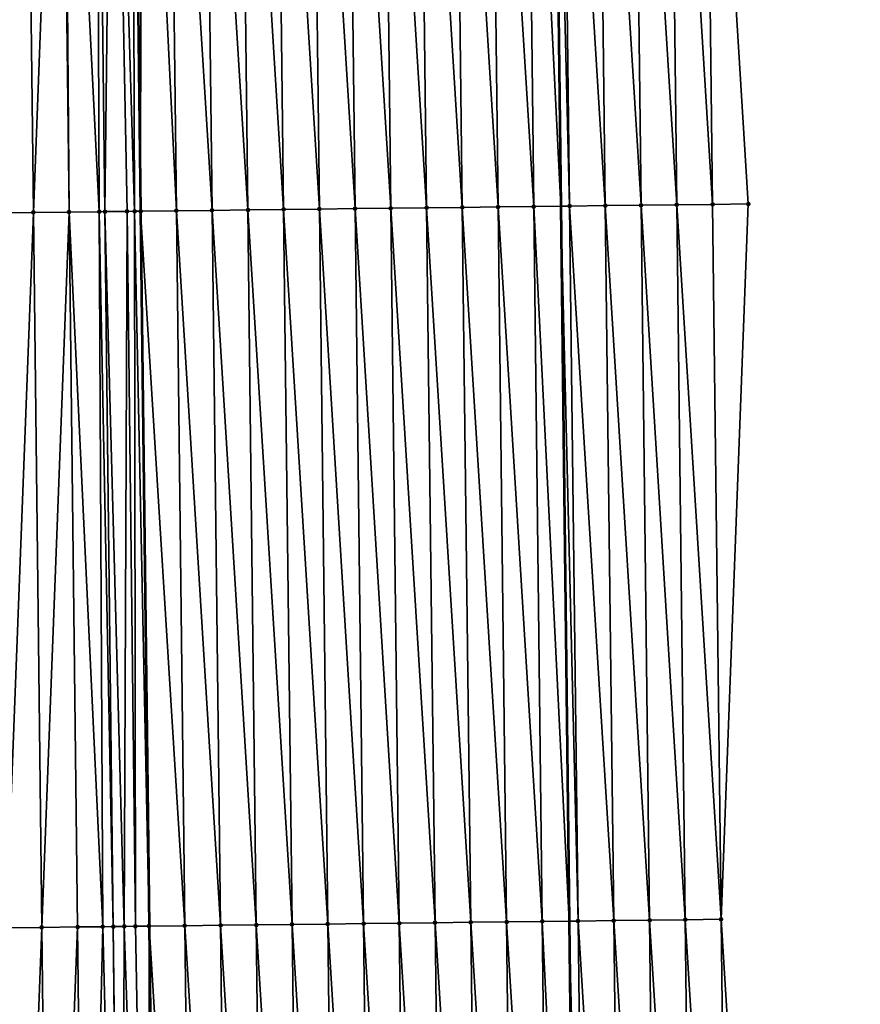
# Model space of a CAD drawing. Header units: feet. Extents: x 2007189 to 2022806, y 818621 to 837694.
# Tile 449 of 656: x 2011366 to 2011389, y 829985 to 830013. Entities that reach past the tile are written whole.
import ezdxf

# ---------------------------------------------------------------- set-up
doc = ezdxf.new("R2010")
doc.units = ezdxf.units.FT
doc.header["$MEASUREMENT"] = 0
for name, color, linetype, lineweight in [('EP_Travel Lane', 172, 'Continuous', 53), ('Road Shots', 141, 'Continuous', 100), ('Road X-Section', 40, 'Continuous', 13), ('STRIPING', 60, 'Continuous', 53)]:
    doc.layers.add(name, color=color, linetype=linetype, lineweight=lineweight)
doc.layers.add('I-77-MM17-21_SB-Surface-Border', color=7, linetype='Continuous')
doc.layers.add('I-77-MM17-21_SB-Surface-TIN', color=7, linetype='Continuous')

msp = doc.modelspace()

# ---------------------------------------------------------------- linework, layer by layer
at = {"layer": 'EP_Travel Lane'}
msp.add_polyline3d([(2011380.241656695, 830047.3009899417, 323.3412285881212), (2011380.477620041, 830027.3026715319, 323.2306781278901), (2011380.713577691, 830007.3048359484, 323.0490168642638), (2011380.94953903, 829987.3066876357, 322.9134300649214), (2011381.185502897, 829967.3083250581, 322.8093950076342), (2011381.4214631, 829947.3102730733, 322.6596097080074), (2011381.657425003, 829927.3120769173, 322.5310607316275), (2011381.893387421, 829907.3138371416, 322.4089369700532), (2011382.129347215, 829887.3158198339, 322.2540437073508), (2011382.365305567, 829867.3179246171, 322.0811663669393), (2011382.601269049, 829847.3195947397, 321.9723051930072), (2011382.810627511, 829827.3011654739, 321.8192629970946), (2011383.016571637, 829807.3026398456, 321.6904037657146), (2011383.222518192, 829787.3038783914, 321.6001354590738), (2011383.428462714, 829767.3053143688, 321.4775486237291), (2011383.634405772, 829747.3068924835, 321.3317232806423), (2011383.840350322, 829727.3083257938, 321.2095833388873), (2011384.046294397, 829707.3098052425, 321.0798829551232)], dxfattribs=at)
at = {"layer": 'I-77-MM17-21_SB-Surface-Border', "color": 3, "linetype": 'Continuous', "lineweight": -3}
msp.add_polyline3d([(2011385.490305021, 830047.3641058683, 323.1665361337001), (2011384.726341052, 830027.3537825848, 323.0864021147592), (2011385.962227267, 830007.3679550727, 322.873852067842), (2011385.198261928, 829987.357747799, 322.7766552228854), (2011386.434153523, 829967.3714643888, 322.6312596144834), (2011386.670114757, 829947.3733795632, 322.486312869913), (2011386.906077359, 829927.3751788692, 322.3584334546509), (2011387.142040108, 829907.3769655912, 322.2324076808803), (2011387.378000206, 829887.3789770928, 322.0732719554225), (2011387.613959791, 829867.3810319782, 321.9077456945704), (2011387.849922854, 829847.382792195, 321.7856111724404), (2011388.060327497, 829827.356570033, 321.6411141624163), (2011388.26724246, 829807.3579339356, 321.5319738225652), (2011388.474159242, 829787.3591221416, 321.4515848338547), (2011388.681071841, 829767.360714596, 321.3050295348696), (2011388.887984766, 829747.3622754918, 321.1636675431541), (2011389.094898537, 829727.3637545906, 321.0356763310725), (2011388.301867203, 829707.3547549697, 320.9294060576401)], dxfattribs=at)
at = {"layer": 'I-77-MM17-21_SB-Surface-TIN', "color": 128, "linetype": 'Continuous', "lineweight": -3}
for points in [[(2011371.963226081, 830007.2007125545, 323.1780888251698), (2011371.727266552, 830027.1986528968, 323.3443180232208), (2011370.727337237, 830027.1867628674, 323.3578203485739)], [(2011372.963155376, 830007.2126043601, 323.1643248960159), (2011372.727195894, 830027.2105406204, 323.3311553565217), (2011371.727266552, 830027.1986528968, 323.3443180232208)], [(2011371.963226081, 830007.2007125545, 323.1780888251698), (2011372.963155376, 830007.2126043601, 323.1643248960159), (2011371.727266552, 830027.1986528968, 323.3443180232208)], [(2011373.963084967, 830007.2244709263, 323.1542786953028), (2011373.727125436, 830027.2224114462, 323.3204817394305), (2011372.727195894, 830027.2105406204, 323.3311553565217)], [(2011372.963155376, 830007.2126043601, 323.1643248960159), (2011373.963084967, 830007.2244709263, 323.1542786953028), (2011372.727195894, 830027.2105406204, 323.3311553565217)], [(2011374.963014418, 830007.2363494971, 323.1424642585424), (2011374.727055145, 830027.2342681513, 323.3118880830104), (2011373.727125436, 830027.2224114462, 323.3204817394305)], [(2011373.963084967, 830007.2244709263, 323.1542786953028), (2011374.963014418, 830007.2363494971, 323.1424642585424), (2011373.727125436, 830027.2224114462, 323.3204817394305)], [(2011375.962944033, 830007.2482141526, 323.132699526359), (2011375.726984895, 830027.2461212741, 323.3038221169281), (2011374.727055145, 830027.2342681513, 323.3118880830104)], [(2011374.963014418, 830007.2363494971, 323.1424642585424), (2011375.962944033, 830007.2482141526, 323.132699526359), (2011374.727055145, 830027.2342681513, 323.3118880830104)], [(2011376.962873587, 830007.2600838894, 323.1221863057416), (2011376.72691457, 830027.2579808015, 323.2948127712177), (2011375.726984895, 830027.2461212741, 323.3038221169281)], [(2011375.962944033, 830007.2482141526, 323.132699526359), (2011376.962873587, 830007.2600838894, 323.1221863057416), (2011375.726984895, 830027.2461212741, 323.3038221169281)], [(2011377.962803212, 830007.2719477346, 323.1125409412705), (2011377.726844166, 830027.2698470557, 323.2848125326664), (2011376.72691457, 830027.2579808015, 323.2948127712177)], [(2011376.962873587, 830007.2600838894, 323.1221863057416), (2011377.962803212, 830007.2719477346, 323.1125409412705), (2011376.72691457, 830027.2579808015, 323.2948127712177)], [(2011378.962732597, 830007.283831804, 323.099916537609), (2011378.726773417, 830027.2817426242, 323.2704943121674), (2011377.726844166, 830027.2698470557, 323.2848125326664)], [(2011377.962803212, 830007.2719477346, 323.1125409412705), (2011378.962732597, 830007.283831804, 323.099916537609), (2011377.726844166, 830027.2698470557, 323.2848125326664)], [(2011379.962660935, 830007.2958047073, 323.0742068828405), (2011379.726702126, 830027.2936839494, 323.2494361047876), (2011378.726773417, 830027.2817426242, 323.2704943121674)], [(2011378.962732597, 830007.283831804, 323.099916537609), (2011379.962660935, 830007.2958047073, 323.0742068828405), (2011378.726773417, 830027.2817426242, 323.2704943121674)], [(2011379.726702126, 830027.2936839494, 323.2494361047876), (2011380.713577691, 830007.3048359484, 323.0490168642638), (2011380.477620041, 830027.3026715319, 323.2306781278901)], [(2011379.962660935, 830007.2958047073, 323.0742068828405), (2011380.713577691, 830007.3048359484, 323.0490168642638), (2011379.726702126, 830027.2936839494, 323.2494361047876)], [(2011380.962588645, 830007.3078307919, 323.0406636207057), (2011380.726630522, 830027.3056518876, 323.2244578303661), (2011380.477620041, 830027.3026715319, 323.2306781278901)], [(2011380.962588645, 830007.3078307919, 323.0406636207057), (2011380.477620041, 830027.3026715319, 323.2306781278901), (2011380.713577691, 830007.3048359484, 323.0490168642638)], [(2011381.962516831, 830007.3198164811, 323.0130706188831), (2011381.726558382, 830027.3176653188, 323.1927783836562), (2011380.726630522, 830027.3056518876, 323.2244578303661)], [(2011380.962588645, 830007.3078307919, 323.0406636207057), (2011381.962516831, 830007.3198164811, 323.0130706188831), (2011380.726630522, 830027.3056518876, 323.2244578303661)], [(2011382.962444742, 830007.3318255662, 322.982031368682), (2011382.72648595, 830027.329703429, 323.1574637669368), (2011381.726558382, 830027.3176653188, 323.1927783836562)], [(2011381.962516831, 830007.3198164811, 323.0130706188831), (2011382.962444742, 830007.3318255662, 322.982031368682), (2011381.726558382, 830027.3176653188, 323.1927783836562)], [(2011383.962372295, 830007.3438649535, 322.9465286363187), (2011383.726413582, 830027.3417361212, 323.1229471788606), (2011382.72648595, 830027.329703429, 323.1574637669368)], [(2011382.962444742, 830007.3318255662, 322.982031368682), (2011383.962372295, 830007.3438649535, 322.9465286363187), (2011382.72648595, 830027.329703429, 323.1574637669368)], [(2011384.962299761, 830007.3559116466, 322.9099497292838), (2011384.726341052, 830027.3537825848, 323.0864021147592), (2011383.726413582, 830027.3417361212, 323.1229471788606)], [(2011383.962372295, 830007.3438649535, 322.9465286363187), (2011384.962299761, 830007.3559116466, 322.9099497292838), (2011383.726413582, 830027.3417361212, 323.1229471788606)], [(2011384.962299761, 830007.3559116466, 322.9099497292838), (2011385.962227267, 830007.3679550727, 322.873852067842), (2011384.726341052, 830027.3537825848, 323.0864021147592)], [(2011364.963712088, 830007.1182269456, 323.1629257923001), (2011365.727683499, 830027.1279195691, 323.3359430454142), (2011364.727751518, 830027.1162555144, 323.3161592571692)], [(2011364.963712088, 830007.1182269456, 323.1629257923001), (2011365.963644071, 830007.1298909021, 323.182724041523), (2011365.727683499, 830027.1279195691, 323.3359430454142)], [(2011365.963644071, 830007.1298909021, 323.182724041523), (2011366.727615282, 830027.1396004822, 323.3532435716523), (2011365.727683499, 830027.1279195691, 323.3359430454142)], [(2011365.963644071, 830007.1298909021, 323.182724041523), (2011366.963575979, 830007.1415612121, 323.2015864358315), (2011366.727615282, 830027.1396004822, 323.3532435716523)], [(2011366.963575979, 830007.1415612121, 323.2015864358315), (2011366.808560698, 830027.1405475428, 323.3544261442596), (2011366.727615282, 830027.1396004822, 323.3532435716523)], [(2011367.806217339, 830007.1514224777, 323.2135479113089), (2011367.727546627, 830027.1513185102, 323.3650771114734), (2011366.808560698, 830027.1405475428, 323.3544261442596)], [(2011366.963575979, 830007.1415612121, 323.2015864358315), (2011367.806217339, 830007.1514224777, 323.2135479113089), (2011366.808560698, 830027.1405475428, 323.3544261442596)], [(2011367.963507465, 830007.1532672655, 323.2151838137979), (2011368.199512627, 830027.1568637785, 323.3685449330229), (2011367.727546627, 830027.1513185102, 323.3650771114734)], [(2011367.806217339, 830007.1514224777, 323.2135479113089), (2011367.963507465, 830007.1532672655, 323.2151838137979), (2011367.727546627, 830027.1513185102, 323.3650771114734)], [(2011367.963507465, 830007.1532672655, 323.2151838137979), (2011368.584163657, 830007.1605618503, 323.2194037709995), (2011368.199512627, 830027.1568637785, 323.3685449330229)], [(2011368.797577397, 830007.1630779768, 323.2196956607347), (2011368.727469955, 830027.1630796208, 323.3705514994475), (2011368.199512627, 830027.1568637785, 323.3685449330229)], [(2011368.584163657, 830007.1605618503, 323.2194037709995), (2011368.797577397, 830007.1630779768, 323.2196956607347), (2011368.199512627, 830027.1568637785, 323.3685449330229)], [(2011368.988029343, 830027.1661528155, 323.3707273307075), (2011368.727469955, 830027.1630796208, 323.3705514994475), (2011368.963430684, 830007.1650376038, 323.2192989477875)], [(2011368.797577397, 830007.1630779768, 323.2196956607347), (2011368.963430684, 830007.1650376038, 323.2192989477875), (2011368.727469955, 830027.1630796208, 323.3705514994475)], [(2011369.963367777, 830007.1769047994, 323.2091731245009), (2011368.988029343, 830027.1661528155, 323.3707273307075), (2011368.963430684, 830007.1650376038, 323.2192989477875)], [(2011369.963367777, 830007.1769047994, 323.2091731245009), (2011369.72740767, 830027.1748941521, 323.3681831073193), (2011368.988029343, 830027.1661528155, 323.3707273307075)], [(2011370.963296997, 830007.1888028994, 323.1944820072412), (2011370.727337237, 830027.1867628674, 323.3578203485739), (2011369.72740767, 830027.1748941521, 323.3681831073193)], [(2011369.963367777, 830007.1769047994, 323.2091731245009), (2011370.963296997, 830007.1888028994, 323.1944820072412), (2011369.72740767, 830027.1748941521, 323.3681831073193)], [(2011370.963296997, 830007.1888028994, 323.1944820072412), (2011371.963226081, 830007.2007125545, 323.1780888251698), (2011370.727337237, 830027.1867628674, 323.3578203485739)], [(2011385.198261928, 829987.357747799, 322.7766552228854), (2011385.962227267, 830007.3679550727, 322.873852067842), (2011384.962299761, 830007.3559116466, 322.9099497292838)], [(2011365.199672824, 829987.1201843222, 323.0117612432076), (2011365.963644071, 830007.1298909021, 323.182724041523), (2011364.963712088, 830007.1182269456, 323.1629257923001)], [(2011365.199672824, 829987.1201843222, 323.0117612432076), (2011366.199604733, 829987.1318545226, 323.0306404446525), (2011365.963644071, 830007.1298909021, 323.182724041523)], [(2011366.199604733, 829987.1318545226, 323.0306404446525), (2011366.963575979, 830007.1415612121, 323.2015864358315), (2011365.963644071, 830007.1298909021, 323.182724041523)], [(2011366.199604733, 829987.1318545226, 323.0306404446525), (2011367.199536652, 829987.1435239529, 323.0496330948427), (2011366.963575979, 830007.1415612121, 323.2015864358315)], [(2011367.905674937, 829987.1517803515, 323.0607469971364), (2011367.806217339, 830007.1514224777, 323.2135479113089), (2011366.963575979, 830007.1415612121, 323.2015864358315)], [(2011367.199536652, 829987.1435239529, 323.0496330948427), (2011367.905674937, 829987.1517803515, 323.0607469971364), (2011366.963575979, 830007.1415612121, 323.2015864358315)], [(2011368.199468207, 829987.1552241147, 323.0640990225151), (2011367.963507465, 830007.1532672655, 323.2151838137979), (2011367.806217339, 830007.1514224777, 323.2135479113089)], [(2011367.905674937, 829987.1517803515, 323.0607469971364), (2011368.199468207, 829987.1552241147, 323.0640990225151), (2011367.806217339, 830007.1514224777, 323.2135479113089)], [(2011368.50753827, 829987.1588423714, 323.0665616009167), (2011368.584163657, 830007.1605618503, 323.2194037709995), (2011367.963507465, 830007.1532672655, 323.2151838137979)], [(2011368.199468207, 829987.1552241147, 323.0640990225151), (2011368.50753827, 829987.1588423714, 323.0665616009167), (2011367.963507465, 830007.1532672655, 323.2151838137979)], [(2011368.50753827, 829987.1588423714, 323.0665616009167), (2011368.816754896, 829987.1624862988, 323.0672358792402), (2011368.584163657, 830007.1605618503, 323.2194037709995)], [(2011368.816754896, 829987.1624862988, 323.0672358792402), (2011368.797577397, 830007.1630779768, 323.2196956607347), (2011368.584163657, 830007.1605618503, 323.2194037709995)], [(2011368.797577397, 830007.1630779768, 323.2196956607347), (2011369.199391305, 829987.1670047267, 323.0667015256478), (2011368.963430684, 830007.1650376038, 323.2192989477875)], [(2011368.816754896, 829987.1624862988, 323.0672358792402), (2011369.199391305, 829987.1670047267, 323.0667015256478), (2011368.797577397, 830007.1630779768, 323.2196956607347)], [(2011370.199328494, 829987.1788638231, 323.0577694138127), (2011369.963367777, 830007.1769047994, 323.2091731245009), (2011368.963430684, 830007.1650376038, 323.2192989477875)], [(2011370.199328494, 829987.1788638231, 323.0577694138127), (2011368.963430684, 830007.1650376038, 323.2192989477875), (2011369.199391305, 829987.1670047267, 323.0667015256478)], [(2011371.199257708, 829987.1907624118, 323.0430069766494), (2011370.963296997, 830007.1888028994, 323.1944820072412), (2011369.963367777, 830007.1769047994, 323.2091731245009)], [(2011370.199328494, 829987.1788638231, 323.0577694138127), (2011371.199257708, 829987.1907624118, 323.0430069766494), (2011369.963367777, 830007.1769047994, 323.2091731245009)], [(2011372.199186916, 829987.2026615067, 323.0281699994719), (2011371.963226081, 830007.2007125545, 323.1780888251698), (2011370.963296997, 830007.1888028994, 323.1944820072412)], [(2011371.199257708, 829987.1907624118, 323.0430069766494), (2011372.199186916, 829987.2026615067, 323.0281699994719), (2011370.963296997, 830007.1888028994, 323.1944820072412)], [(2011373.19911637, 829987.2145398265, 323.0163931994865), (2011372.963155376, 830007.2126043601, 323.1643248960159), (2011371.963226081, 830007.2007125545, 323.1780888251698)], [(2011372.199186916, 829987.2026615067, 323.0281699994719), (2011373.19911637, 829987.2145398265, 323.0163931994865), (2011371.963226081, 830007.2007125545, 323.1780888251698)], [(2011374.199045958, 829987.2264067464, 323.0062955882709), (2011373.963084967, 830007.2244709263, 323.1542786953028), (2011372.963155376, 830007.2126043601, 323.1643248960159)], [(2011373.19911637, 829987.2145398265, 323.0163931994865), (2011374.199045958, 829987.2264067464, 323.0062955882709), (2011372.963155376, 830007.2126043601, 323.1643248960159)], [(2011375.198975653, 829987.2382645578, 322.9975396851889), (2011374.963014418, 830007.2363494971, 323.1424642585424), (2011373.963084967, 830007.2244709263, 323.1542786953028)], [(2011374.199045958, 829987.2264067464, 323.0062955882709), (2011375.198975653, 829987.2382645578, 322.9975396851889), (2011373.963084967, 830007.2244709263, 323.1542786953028)], [(2011376.198905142, 829987.2501398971, 322.986201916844), (2011375.962944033, 830007.2482141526, 323.132699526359), (2011374.963014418, 830007.2363494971, 323.1424642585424)], [(2011375.198975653, 829987.2382645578, 322.9975396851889), (2011376.198905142, 829987.2501398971, 322.986201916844), (2011374.963014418, 830007.2363494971, 323.1424642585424)], [(2011377.198834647, 829987.2620138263, 322.9750718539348), (2011376.962873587, 830007.2600838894, 323.1221863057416), (2011375.962944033, 830007.2482141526, 323.132699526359)], [(2011376.198905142, 829987.2501398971, 322.986201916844), (2011377.198834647, 829987.2620138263, 322.9750718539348), (2011375.962944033, 830007.2482141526, 323.132699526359)], [(2011378.198763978, 829987.2739025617, 322.9617608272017), (2011377.962803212, 830007.2719477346, 323.1125409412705), (2011376.962873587, 830007.2600838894, 323.1221863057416)], [(2011377.198834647, 829987.2620138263, 322.9750718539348), (2011378.198763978, 829987.2739025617, 322.9617608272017), (2011376.962873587, 830007.2600838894, 323.1221863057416)], [(2011379.198693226, 829987.2857982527, 322.9474252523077), (2011378.962732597, 830007.283831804, 323.099916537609), (2011377.962803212, 830007.2719477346, 323.1125409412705)], [(2011378.198763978, 829987.2739025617, 322.9617608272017), (2011379.198693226, 829987.2857982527, 322.9474252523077), (2011377.962803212, 830007.2719477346, 323.1125409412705)], [(2011380.198622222, 829987.2977153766, 322.9299326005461), (2011379.962660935, 830007.2958047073, 323.0742068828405), (2011378.962732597, 830007.283831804, 323.099916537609)], [(2011379.198693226, 829987.2857982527, 322.9474252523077), (2011380.198622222, 829987.2977153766, 322.9299326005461), (2011378.962732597, 830007.283831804, 323.099916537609)], [(2011379.962660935, 830007.2958047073, 323.0742068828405), (2011380.94953903, 829987.3066876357, 322.9134300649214), (2011380.713577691, 830007.3048359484, 323.0490168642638)], [(2011380.198622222, 829987.2977153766, 322.9299326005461), (2011380.94953903, 829987.3066876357, 322.9134300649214), (2011379.962660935, 830007.2958047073, 323.0742068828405)], [(2011381.198550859, 829987.3096629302, 322.9079576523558), (2011380.962588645, 830007.3078307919, 323.0406636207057), (2011380.713577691, 830007.3048359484, 323.0490168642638)], [(2011381.198550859, 829987.3096629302, 322.9079576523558), (2011380.713577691, 830007.3048359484, 323.0490168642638), (2011380.94953903, 829987.3066876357, 322.9134300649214)], [(2011382.198478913, 829987.3216598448, 322.8787118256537), (2011381.962516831, 830007.3198164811, 323.0130706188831), (2011380.962588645, 830007.3078307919, 323.0406636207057)], [(2011381.198550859, 829987.3096629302, 322.9079576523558), (2011382.198478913, 829987.3216598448, 322.8787118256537), (2011380.962588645, 830007.3078307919, 323.0406636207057)], [(2011383.198406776, 829987.3336728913, 322.8470897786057), (2011382.962444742, 830007.3318255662, 322.982031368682), (2011381.962516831, 830007.3198164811, 323.0130706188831)], [(2011382.198478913, 829987.3216598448, 322.8787118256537), (2011383.198406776, 829987.3336728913, 322.8470897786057), (2011381.962516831, 830007.3198164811, 323.0130706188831)], [(2011384.198334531, 829987.3456952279, 322.8140992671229), (2011383.962372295, 830007.3438649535, 322.9465286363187), (2011382.962444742, 830007.3318255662, 322.982031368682)], [(2011383.198406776, 829987.3336728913, 322.8470897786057), (2011384.198334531, 829987.3456952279, 322.8140992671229), (2011382.962444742, 830007.3318255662, 322.982031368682)], [(2011385.198261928, 829987.357747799, 322.7766552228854), (2011384.962299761, 830007.3559116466, 322.9099497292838), (2011383.962372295, 830007.3438649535, 322.9465286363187)], [(2011384.198334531, 829987.3456952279, 322.8140992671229), (2011385.198261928, 829987.357747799, 322.7766552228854), (2011383.962372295, 830007.3438649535, 322.9465286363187)], [(2011378.434728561, 829967.2755339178, 322.8586204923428), (2011378.198763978, 829987.2739025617, 322.9617608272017), (2011377.198834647, 829987.2620138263, 322.9750718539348)], [(2011379.434658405, 829967.2873791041, 322.851724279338), (2011379.198693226, 829987.2857982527, 322.9474252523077), (2011378.198763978, 829987.2739025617, 322.9617608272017)], [(2011378.434728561, 829967.2755339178, 322.8586204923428), (2011379.434658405, 829967.2873791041, 322.851724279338), (2011378.198763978, 829987.2739025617, 322.9617608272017)], [(2011380.434587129, 829967.2993192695, 322.8308376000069), (2011380.198622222, 829987.2977153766, 322.9299326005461), (2011379.198693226, 829987.2857982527, 322.9474252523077)], [(2011379.434658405, 829967.2873791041, 322.851724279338), (2011380.434587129, 829967.2993192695, 322.8308376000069), (2011379.198693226, 829987.2857982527, 322.9474252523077)], [(2011380.198622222, 829987.2977153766, 322.9299326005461), (2011381.185502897, 829967.3083250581, 322.8093950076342), (2011380.94953903, 829987.3066876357, 322.9134300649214)], [(2011380.434587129, 829967.2993192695, 322.8308376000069), (2011381.185502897, 829967.3083250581, 322.8093950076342), (2011380.198622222, 829987.2977153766, 322.9299326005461)], [(2011381.434515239, 829967.3113114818, 322.8022843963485), (2011381.198550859, 829987.3096629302, 322.9079576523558), (2011380.94953903, 829987.3066876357, 322.9134300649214)], [(2011381.434515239, 829967.3113114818, 322.8022843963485), (2011380.94953903, 829987.3066876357, 322.9134300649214), (2011381.185502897, 829967.3083250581, 322.8093950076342)], [(2011382.434443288, 829967.3233087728, 322.7729831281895), (2011382.198478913, 829987.3216598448, 322.8787118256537), (2011381.198550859, 829987.3096629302, 322.9079576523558)], [(2011381.434515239, 829967.3113114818, 322.8022843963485), (2011382.434443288, 829967.3233087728, 322.7729831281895), (2011381.198550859, 829987.3096629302, 322.9079576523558)], [(2011383.434371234, 829967.3353148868, 322.7423822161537), (2011383.198406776, 829987.3336728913, 322.8470897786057), (2011382.198478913, 829987.3216598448, 322.8787118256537)], [(2011382.434443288, 829967.3233087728, 322.7729831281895), (2011383.434371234, 829967.3353148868, 322.7423822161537), (2011382.198478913, 829987.3216598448, 322.8787118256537)], [(2011384.434298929, 829967.3473422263, 322.7086547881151), (2011384.198334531, 829987.3456952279, 322.8140992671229), (2011383.198406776, 829987.3336728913, 322.8470897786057)], [(2011383.434371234, 829967.3353148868, 322.7423822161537), (2011384.434298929, 829967.3473422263, 322.7086547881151), (2011383.198406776, 829987.3336728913, 322.8470897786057)], [(2011385.434226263, 829967.3594001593, 322.670420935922), (2011385.198261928, 829987.357747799, 322.7766552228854), (2011384.198334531, 829987.3456952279, 322.8140992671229)], [(2011384.434298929, 829967.3473422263, 322.7086547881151), (2011385.434226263, 829967.3594001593, 322.670420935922), (2011384.198334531, 829987.3456952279, 322.8140992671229)], [(2011385.434226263, 829967.3594001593, 322.670420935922), (2011386.434153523, 829967.3714643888, 322.6312596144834), (2011385.198261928, 829987.357747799, 322.7766552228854)], [(2011365.435635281, 829967.121995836, 322.8820837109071), (2011366.199604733, 829987.1318545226, 323.0306404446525), (2011365.199672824, 829987.1201843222, 323.0117612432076)], [(2011365.435635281, 829967.121995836, 322.8820837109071), (2011366.435567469, 829967.1336424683, 322.9044345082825), (2011366.199604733, 829987.1318545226, 323.0306404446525)], [(2011366.435567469, 829967.1336424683, 322.9044345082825), (2011367.199536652, 829987.1435239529, 323.0496330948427), (2011366.199604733, 829987.1318545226, 323.0306404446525)], [(2011366.435567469, 829967.1336424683, 322.9044345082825), (2011367.435499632, 829967.1452911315, 322.9264861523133), (2011367.199536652, 829987.1435239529, 323.0496330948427)], [(2011367.435499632, 829967.1452911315, 322.9264861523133), (2011367.905674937, 829987.1517803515, 323.0607469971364), (2011367.199536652, 829987.1435239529, 323.0496330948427)], [(2011367.435499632, 829967.1452911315, 322.9264861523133), (2011368.408481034, 829967.1566517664, 322.9441239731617), (2011367.905674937, 829987.1517803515, 323.0607469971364)], [(2011368.408481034, 829967.1566517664, 322.9441239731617), (2011368.199468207, 829987.1552241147, 323.0640990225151), (2011367.905674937, 829987.1517803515, 323.0607469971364)], [(2011368.435431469, 829967.1569674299, 322.9444671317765), (2011368.50753827, 829987.1588423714, 323.0665616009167), (2011368.199468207, 829987.1552241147, 323.0640990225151)], [(2011368.408481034, 829967.1566517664, 322.9441239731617), (2011368.435431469, 829967.1569674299, 322.9444671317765), (2011368.199468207, 829987.1552241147, 323.0640990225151)], [(2011368.435431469, 829967.1569674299, 322.9444671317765), (2011369.181380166, 829967.1657245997, 322.9510093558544), (2011368.50753827, 829987.1588423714, 323.0665616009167)], [(2011369.181380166, 829967.1657245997, 322.9510093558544), (2011368.816754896, 829987.1624862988, 323.0672358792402), (2011368.50753827, 829987.1588423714, 323.0665616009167)], [(2011369.181380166, 829967.1657245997, 322.9510093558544), (2011369.199391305, 829987.1670047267, 323.0667015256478), (2011368.816754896, 829987.1624862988, 323.0672358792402)], [(2011369.181380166, 829967.1657245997, 322.9510093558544), (2011369.427172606, 829967.1686226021, 322.9513259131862), (2011369.199391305, 829987.1670047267, 323.0667015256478)], [(2011370.435292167, 829967.1805723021, 322.9432688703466), (2011370.199328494, 829987.1788638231, 323.0577694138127), (2011369.199391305, 829987.1670047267, 323.0667015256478)], [(2011370.435292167, 829967.1805723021, 322.9432688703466), (2011369.199391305, 829987.1670047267, 323.0667015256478), (2011369.435354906, 829967.1687192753, 322.9513069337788)], [(2011369.427172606, 829967.1686226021, 322.9513259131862), (2011369.435354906, 829967.1687192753, 322.9513069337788), (2011369.199391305, 829987.1670047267, 323.0667015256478)], [(2011371.435221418, 829967.1924677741, 322.9289655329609), (2011371.199257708, 829987.1907624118, 323.0430069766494), (2011370.199328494, 829987.1788638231, 323.0577694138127)], [(2011370.435292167, 829967.1805723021, 322.9432688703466), (2011371.435221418, 829967.1924677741, 322.9289655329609), (2011370.199328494, 829987.1788638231, 323.0577694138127)], [(2011372.435150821, 829967.2043503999, 322.916554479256), (2011372.199186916, 829987.2026615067, 323.0281699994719), (2011371.199257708, 829987.1907624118, 323.0430069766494)], [(2011371.435221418, 829967.1924677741, 322.9289655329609), (2011372.435150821, 829967.2043503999, 322.916554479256), (2011371.199257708, 829987.1907624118, 323.0430069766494)], [(2011373.435080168, 829967.2162376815, 322.9034575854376), (2011373.19911637, 829987.2145398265, 323.0163931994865), (2011372.199186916, 829987.2026615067, 323.0281699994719)], [(2011372.435150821, 829967.2043503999, 322.916554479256), (2011373.435080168, 829967.2162376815, 322.9034575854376), (2011372.199186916, 829987.2026615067, 323.0281699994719)], [(2011374.435009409, 829967.2281340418, 322.8890234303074), (2011374.199045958, 829987.2264067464, 323.0062955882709), (2011373.19911637, 829987.2145398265, 323.0163931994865)], [(2011373.435080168, 829967.2162376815, 322.9034575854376), (2011374.435009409, 829967.2281340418, 322.8890234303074), (2011373.19911637, 829987.2145398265, 323.0163931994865)], [(2011375.434939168, 829967.2399864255, 322.8810669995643), (2011375.198975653, 829987.2382645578, 322.9975396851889), (2011374.199045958, 829987.2264067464, 323.0062955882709)], [(2011374.435009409, 829967.2281340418, 322.8890234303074), (2011375.434939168, 829967.2399864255, 322.8810669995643), (2011374.199045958, 829987.2264067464, 323.0062955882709)], [(2011376.434868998, 829967.2518328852, 322.8739831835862), (2011376.198905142, 829987.2501398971, 322.986201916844), (2011375.198975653, 829987.2382645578, 322.9975396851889)], [(2011375.434939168, 829967.2399864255, 322.8810669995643), (2011376.434868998, 829967.2518328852, 322.8739831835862), (2011375.198975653, 829987.2382645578, 322.9975396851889)], [(2011377.434798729, 829967.2636876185, 322.8656806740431), (2011377.198834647, 829987.2620138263, 322.9750718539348), (2011376.198905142, 829987.2501398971, 322.986201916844)], [(2011376.434868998, 829967.2518328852, 322.8739831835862), (2011377.434798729, 829967.2636876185, 322.8656806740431), (2011376.198905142, 829987.2501398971, 322.986201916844)], [(2011377.434798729, 829967.2636876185, 322.8656806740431), (2011378.434728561, 829967.2755339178, 322.8586204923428), (2011377.198834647, 829987.2620138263, 322.9750718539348)]]:
    msp.add_3dface(points, dxfattribs=at)
at = {"layer": 'Road Shots', "lineweight": 100}
for p in [(2011385.962227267, 830007.3679550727, 322.873852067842), (2011365.963644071, 830007.1298909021, 323.182724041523), (2011366.963575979, 830007.1415612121, 323.2015864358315), (2011367.806217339, 830007.1514224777, 323.2135479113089), (2011367.963507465, 830007.1532672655, 323.2151838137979), (2011368.584163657, 830007.1605618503, 323.2194037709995), (2011368.797577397, 830007.1630779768, 323.2196956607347), (2011368.963438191, 830007.1650376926, 323.2192989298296), (2011369.963367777, 830007.1769047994, 323.2091731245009), (2011370.963296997, 830007.1888028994, 323.1944820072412), (2011371.963226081, 830007.2007125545, 323.1780888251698), (2011372.963155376, 830007.2126043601, 323.1643248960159), (2011373.963084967, 830007.2244709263, 323.1542786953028), (2011374.963014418, 830007.2363494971, 323.1424642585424), (2011375.962944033, 830007.2482141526, 323.132699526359), (2011376.962873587, 830007.2600838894, 323.1221863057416), (2011377.962803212, 830007.2719477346, 323.1125409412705), (2011378.962732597, 830007.283831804, 323.099916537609), (2011379.962660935, 830007.2958047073, 323.0742068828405), (2011380.962588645, 830007.3078307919, 323.0406636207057), (2011381.962516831, 830007.3198164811, 323.0130706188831), (2011382.962444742, 830007.3318255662, 322.982031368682), (2011383.962372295, 830007.3438649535, 322.9465286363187), (2011384.962299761, 830007.3559116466, 322.9099497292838), (2011378.198763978, 829987.2739025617, 322.9617608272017), (2011379.198693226, 829987.2857982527, 322.9474252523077), (2011380.198622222, 829987.2977153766, 322.9299326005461), (2011381.198550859, 829987.3096629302, 322.9079576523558), (2011382.198478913, 829987.3216598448, 322.8787118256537), (2011383.198406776, 829987.3336728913, 322.8470897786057), (2011384.198334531, 829987.3456952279, 322.8140992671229), (2011385.198261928, 829987.357747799, 322.7766552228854), (2011366.199604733, 829987.1318545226, 323.0306404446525), (2011367.199536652, 829987.1435239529, 323.0496330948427), (2011367.905674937, 829987.1517803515, 323.0607469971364), (2011368.199468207, 829987.1552241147, 323.0640990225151), (2011368.50753827, 829987.1588423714, 323.0665616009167), (2011368.816754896, 829987.1624862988, 323.0672358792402), (2011369.199398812, 829987.1670048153, 323.0667015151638), (2011370.199328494, 829987.1788638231, 323.0577694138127), (2011371.199257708, 829987.1907624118, 323.0430069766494), (2011372.199186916, 829987.2026615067, 323.0281699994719), (2011373.19911637, 829987.2145398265, 323.0163931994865), (2011374.199045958, 829987.2264067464, 323.0062955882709), (2011375.198975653, 829987.2382645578, 322.9975396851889), (2011376.198905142, 829987.2501398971, 322.986201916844), (2011377.198834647, 829987.2620138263, 322.9750718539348)]:
    msp.add_point(p, dxfattribs=at)
at = {"layer": 'Road X-Section', "extrusion": (-0.01179809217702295, 0.9999073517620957, 0.006789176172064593), "elevation": 806202.1442965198, "flags": 128}
msp.add_lwpolyline([(-2021038.692614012, -5150.693242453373), (-2021037.692614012, -5150.657143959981), (-2021036.692614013, -5150.620564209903), (-2021035.692614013, -5150.585060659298), (-2021034.692614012, -5150.554020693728), (-2021033.692614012, -5150.526427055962), (-2021032.692614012, -5150.492883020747), (-2021031.692614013, -5150.46717277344), (-2021030.692614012, -5150.454548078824), (-2021029.692614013, -5150.444902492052), (-2021028.692614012, -5150.434389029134), (-2021027.692614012, -5150.424624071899), (-2021026.692614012, -5150.41280936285), (-2021025.692614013, -5150.4027629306), (-2021024.692614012, -5150.388998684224), (-2021023.692614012, -5150.372605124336), (-2021022.692614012, -5150.357913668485), (-2021021.692614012, -5150.347787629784), (-2021021.526741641, -5150.347390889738), (-2021021.31331307, -5150.347682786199), (-2021020.692614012, -5150.351902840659), (-2021020.535313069, -5150.35353878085), (-2021019.692614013, -5150.365500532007), (-2021018.692614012, -5150.384363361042), (-2021017.692614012, -5150.40416206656), (-2021016.692614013, -5150.422120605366), (-2021015.692614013, -5150.440507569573), (-2021014.692614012, -5150.460073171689), (-2021013.692614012, -5150.47895872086), (-2021012.692614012, -5150.494154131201), (-2021011.692614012, -5150.509660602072), (-2021010.692614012, -5150.527899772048), (-2021009.692614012, -5150.547570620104), (-2021008.692614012, -5150.565102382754), (-2021007.692614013, -5150.583689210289), (-2021006.692614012, -5150.604501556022), (-2021005.692614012, -5150.62945407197), (-2021004.692614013, -5150.655185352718), (-2021003.692614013, -5150.67978340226), (-2021002.692614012, -5150.700813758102), (-2021001.692614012, -5150.719888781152), (-2021000.692614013, -5150.739147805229), (-2020999.692614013, -5150.758947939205), (-2020998.692614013, -5150.779940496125), (-2020997.692614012, -5150.804085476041), (-2020996.692614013, -5150.830369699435), (-2020995.992836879, -5150.850052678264)], dxfattribs=at)
at = {"layer": 'Road X-Section', "extrusion": (-0.0117980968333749, 0.9999073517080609, 0.006789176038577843), "elevation": 806182.134885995, "flags": 128}
msp.add_lwpolyline([(-2021037.69636842, -5150.654483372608), (-2021036.696368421, -5150.617038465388), (-2021035.69636842, -5150.584047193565), (-2021034.696368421, -5150.552424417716), (-2021033.696368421, -5150.523177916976), (-2021032.69636842, -5150.501202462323), (-2021031.69636842, -5150.483709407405), (-2021030.696368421, -5150.469373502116), (-2021029.69636842, -5150.456062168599), (-2021028.69636842, -5150.444931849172), (-2021027.696368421, -5150.433593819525), (-2021026.69636842, -5150.424837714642), (-2021025.69636842, -5150.414739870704), (-2021024.69636842, -5150.402962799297), (-2021023.69636842, -5150.388125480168), (-2021022.69636842, -5150.37336270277), (-2021021.69636842, -5150.364430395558), (-2021021.313697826, -5150.363896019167), (-2021021.00445973, -5150.364570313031), (-2021020.69636842, -5150.367032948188), (-2021020.402554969, -5150.370385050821), (-2021019.696368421, -5150.381499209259), (-2021018.69636842, -5150.400492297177), (-2021017.69636842, -5150.419371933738), (-2021016.69636842, -5150.436033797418), (-2021015.696368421, -5150.451588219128), (-2021014.69636842, -5150.468015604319), (-2021013.696368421, -5150.485484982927), (-2021012.696368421, -5150.502968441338), (-2021011.69636842, -5150.519460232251), (-2021010.69636842, -5150.534893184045), (-2021009.69636842, -5150.552094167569), (-2021008.696368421, -5150.571622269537), (-2021007.69636842, -5150.593024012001), (-2021006.69636842, -5150.615397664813), (-2021005.69636842, -5150.637021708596), (-2021004.696368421, -5150.655496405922), (-2021003.69636842, -5150.672549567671), (-2021002.696368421, -5150.690201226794), (-2021001.696368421, -5150.708557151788), (-2021000.696368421, -5150.727060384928), (-2020999.69636842, -5150.744991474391), (-2020998.69636842, -5150.763983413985), (-2020997.696368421, -5150.7879745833), (-2020996.696368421, -5150.815404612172), (-2020995.696368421, -5150.846432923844), (-2020994.78350735, -5150.877479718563)], dxfattribs=at)
at = {"layer": 'STRIPING'}
msp.add_polyline3d([(2011368.491506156, 830047.1613818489, 323.4834762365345), (2011368.727469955, 830027.1630796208, 323.3705514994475), (2011368.963430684, 830007.1650376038, 323.2192989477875), (2011369.199391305, 829987.1670047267, 323.0667015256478), (2011369.435354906, 829967.1687192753, 322.9513069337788), (2011369.671313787, 829947.1708339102, 322.7769795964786), (2011369.907278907, 829927.1724197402, 322.68054525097), (2011370.14324131, 829907.1742358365, 322.5501926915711), (2011370.379202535, 829887.1761517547, 322.4051363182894), (2011370.615161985, 829867.1782181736, 322.2379111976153), (2011370.851126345, 829847.1798684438, 322.1319834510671), (2011371.061250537, 829827.1786838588, 321.9693400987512), (2011371.268164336, 829807.1801604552, 321.8417584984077), (2011371.475078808, 829787.181572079, 321.7248090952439), (2011371.681993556, 829767.1829569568, 321.6122348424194), (2011371.888906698, 829747.1844970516, 321.4742637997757), (2011372.09582035, 829727.1859879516, 321.3443415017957), (2011372.302734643, 829707.1874168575, 321.2245624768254)], dxfattribs=at)

doc.saveas('drawing.dxf')
